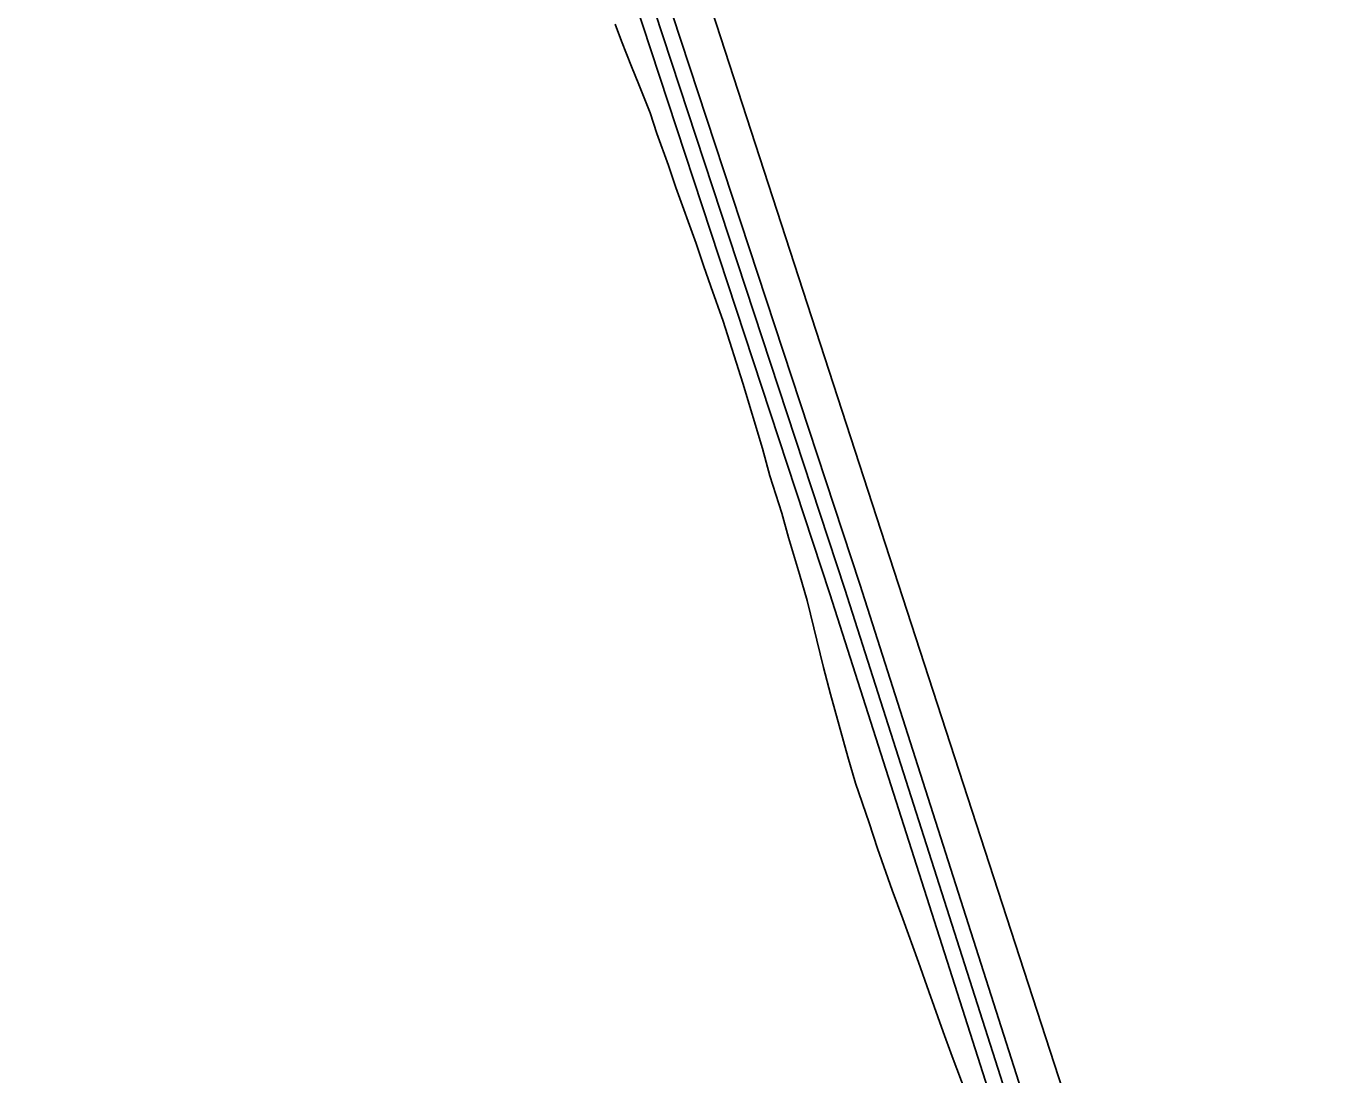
# Model space of a CAD drawing. Extents: x 3424494 to 3462436, y 522220 to 547718.
# Drawn here: x 3455520 to 3456761, y 528723 to 529723 of the extents above; entities that cross this region are included whole.
import ezdxf

# ---------------------------------------------------------------- set-up
doc = ezdxf.new("R2010")
doc.units = 0
doc.layers.add('V-ROAD-CNTR', color=7, linetype='Continuous')
doc.layers.add('V-SITE-VEGE', color=7, linetype='Continuous')

msp = doc.modelspace()

# ---------------------------------------------------------------- linework, layer by layer
at = {"layer": 'V-ROAD-CNTR'}
for points in [[(3455533.8, 531494.1), (3455579.5, 531391), (3455829.3, 530637.8), (3456032.9, 530001.4), (3456300.8, 529186.3), (3456544, 528424.8), (3456673.4, 528018.5), (3456747.3, 527816.2)], [(3455547.6, 531500.2), (3455593.5, 531396.4), (3455843.5, 530642.5), (3456047.2, 530006), (3456315.1, 529191), (3456558.3, 528429.4), (3456687.6, 528023.3), (3456761.4, 527821.3)], [(3455520.1, 531488.1), (3455565.5, 531385.6), (3455815, 530633.2), (3456018.6, 529996.7), (3456286.5, 529181.7), (3456529.7, 528420.3), (3456659.2, 528013.6), (3456733.3, 527811)]]:
    msp.add_lwpolyline(points, dxfattribs=at)
at = {"layer": 'V-SITE-VEGE'}
for p, q in [((3456630.3, 528333.9), (3456132.7, 529865.6)), ((3456081.7, 529725), (3456087.8, 529709)), ((3456087.8, 529709), (3456097.3, 529684.8)), ((3456097.3, 529684.8), (3456104.5, 529667.6)), ((3456104.5, 529667.6), (3456115.1, 529640.7)), ((3456115.1, 529640.7), (3456121.6, 529620.8)), ((3456121.6, 529620.8), (3456132.6, 529590.4)), ((3456132.6, 529590.4), (3456139.8, 529569.4)), ((3456139.8, 529569.4), (3456159.1, 529516)), ((3456159.1, 529516), (3456165.9, 529494.9)), ((3456165.9, 529494.9), (3456173.1, 529475)), ((3456173.1, 529475), (3456184.9, 529441.9)), ((3456184.9, 529441.9), (3456203.4, 529382.7)), ((3456203.4, 529382.7), (3456222.2, 529320.3)), ((3456222.2, 529320.3), (3456229.4, 529294.2)), ((3456229.4, 529294.2), (3456240.7, 529258.8)), ((3456240.7, 529258.8), (3456247.1, 529235.4)), ((3456247.1, 529235.4), (3456257.7, 529200.7)), ((3456257.7, 529200.7), (3456264.8, 529175.4)), ((3456264.8, 529175.4), (3456280.6, 529111.5)), ((3456280.6, 529111.5), (3456287, 529086.2)), ((3456287, 529086.2), (3456303.5, 529026.2)), ((3456303.5, 529026.2), (3456311.1, 529001.3)), ((3456311.1, 529001.3), (3456324, 528963.5)), ((3456324, 528963.5), (3456331.9, 528938.9)), ((3456331.9, 528938.9), (3456345.9, 528899.1)), ((3456345.9, 528899.1), (3456356.2, 528871.8)), ((3456356.2, 528871.8), (3456370.9, 528830.5)), ((3456370.9, 528830.5), (3456380.8, 528802.5)), ((3456380.8, 528802.5), (3456394.4, 528764.2)), ((3456394.4, 528764.2), (3456403.2, 528740.5)), ((3456403.2, 528740.5), (3456416.5, 528705.4))]:
    msp.add_line(p, q, dxfattribs=at)

doc.saveas('drawing.dxf')
